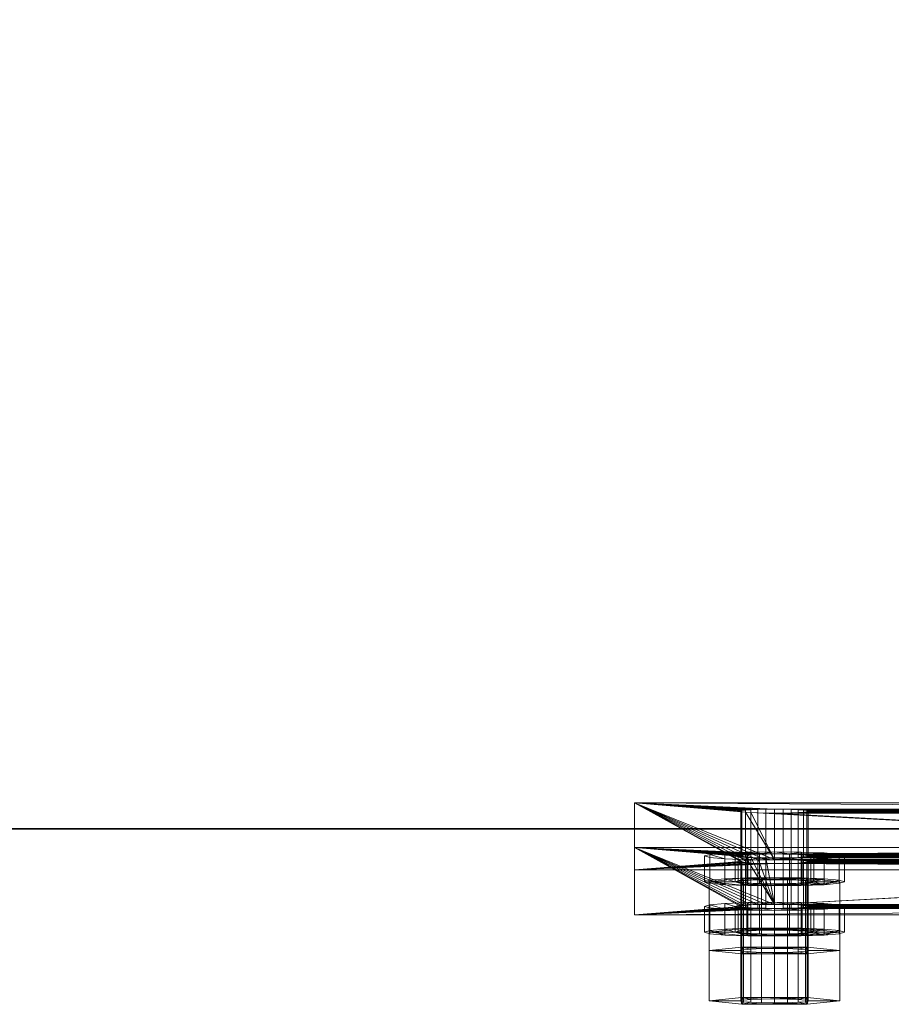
# Model space of a CAD drawing. Extents: x -0.3 to 41.3, y 0 to 17.8.
# Tile 544 of 625: x 33.971 to 34.126, y 11.436 to 11.612. Entities that reach past the tile are written whole.
import ezdxf

# ---------------------------------------------------------------- set-up
doc = ezdxf.new("R2010")
doc.units = 0
doc.header["$MEASUREMENT"] = 0
for name, color, linetype, lineweight in [('ANILHAS', 135, 'Continuous', 0), ('PLACAS_DE_BASE', 144, 'Continuous', 0), ('PORCAS', 157, 'Continuous', 0)]:
    doc.layers.add(name, color=color, linetype=linetype, lineweight=lineweight)
doc.layers.add('V207', color=7, linetype='Continuous')

msp = doc.modelspace()

# ---------------------------------------------------------------- linework, layer by layer
at = {"layer": 'V207', "color": 252, "true_color": 0x838383}
for points, invisible_edges in [([(34.18045, 11.61714, 199.8), (31.14564, 11.61714, 199.8), (31.14564, 11.46714, 199.8)], 12), ([(34.18045, 11.61714, 199.3), (31.14564, 11.61714, 199.3), (31.14564, 11.46714, 199.3)], 12), ([(34.18045, 11.61714, 199.8), (31.14564, 11.46714, 199.8), (34.18045, 11.46714, 199.8)], 9), ([(34.18045, 11.61714, 199.3), (31.14564, 11.46714, 199.3), (34.18045, 11.46714, 199.3)], 9)]:
    msp.add_3dface(points, dxfattribs=dict(at, invisible_edges=invisible_edges))
msp.add_3dface([(31.14564, 11.46714, 199.8), (34.18045, 11.46714, 199.8), (34.18045, 11.46714, 199.3), (31.14564, 11.46714, 199.3)], dxfattribs=at)

# ---------------------------------------------------------------- meshes
at = {"layer": 'ANILHAS'}
mesh = msp.add_polyface(dxfattribs=at)
corners = [(34.09295, 11.45772, 199.43282), (34.09295, 11.46232, 199.43254), (34.0939, 11.45744, 199.42804), (34.0939, 11.45801, 199.43759), (34.0939, 11.46203, 199.42777), (34.0939, 11.4626, 199.43731), (34.09661, 11.45719, 199.42399), (34.09661, 11.45825, 199.44164), (34.09661, 11.46179, 199.42372), (34.09661, 11.46285, 199.44136), (34.09845, 11.45772, 199.43282), (34.09845, 11.46232, 199.43254), (34.09898, 11.45756, 199.43014), (34.09898, 11.45789, 199.43549), (34.09898, 11.46216, 199.42986), (34.09898, 11.46248, 199.43522), (34.1005, 11.45743, 199.42787), (34.1005, 11.45802, 199.43776), (34.1005, 11.46202, 199.4276), (34.1005, 11.46261, 199.43748), (34.10067, 11.45703, 199.42129), (34.10067, 11.45842, 199.44435), (34.10067, 11.46162, 199.42101), (34.10067, 11.46301, 199.44407), (34.10277, 11.45734, 199.42636), (34.10277, 11.45811, 199.43927), (34.10277, 11.46193, 199.42608), (34.10277, 11.4627, 199.439), (34.10545, 11.45697, 199.42034), (34.10545, 11.4573, 199.42583), (34.10545, 11.45814, 199.4398), (34.10545, 11.45847, 199.44529), (34.10545, 11.46157, 199.42006), (34.10545, 11.4619, 199.42555), (34.10545, 11.46274, 199.43953), (34.10545, 11.46307, 199.44502), (34.10813, 11.45734, 199.42636), (34.10813, 11.45811, 199.43927), (34.10813, 11.46193, 199.42608), (34.10813, 11.4627, 199.439), (34.11023, 11.45703, 199.42129), (34.11023, 11.45842, 199.44435), (34.11023, 11.46162, 199.42101), (34.11023, 11.46301, 199.44407), (34.1104, 11.45743, 199.42787), (34.1104, 11.45802, 199.43776), (34.1104, 11.46202, 199.4276), (34.1104, 11.46261, 199.43748), (34.11192, 11.45756, 199.43014), (34.11192, 11.45789, 199.43549), (34.11192, 11.46216, 199.42986), (34.11192, 11.46248, 199.43522), (34.11245, 11.45772, 199.43282), (34.11245, 11.46232, 199.43254), (34.11429, 11.45719, 199.42399), (34.11429, 11.45825, 199.44164), (34.11429, 11.46179, 199.42372), (34.11429, 11.46285, 199.44136), (34.117, 11.45744, 199.42804), (34.117, 11.45801, 199.43759), (34.117, 11.46203, 199.42777), (34.117, 11.4626, 199.43731), (34.11795, 11.45772, 199.43282), (34.11795, 11.46232, 199.43254)]
mesh.append_faces([[corners[k] for k in face] for face in [(63, 61, 59, 62), (61, 57, 55, 59), (57, 43, 41, 55), (43, 35, 31, 41), (35, 23, 21, 31), (23, 9, 7, 21), (9, 5, 3, 7), (5, 1, 0, 3), (1, 4, 2, 0), (4, 8, 6, 2), (8, 22, 20, 6), (22, 32, 28, 20), (32, 42, 40, 28), (42, 56, 54, 40), (56, 60, 58, 54), (60, 63, 62, 58), (53, 50, 48, 52), (50, 46, 44, 48), (46, 38, 36, 44), (38, 33, 29, 36), (33, 26, 24, 29), (26, 18, 16, 24), (18, 14, 12, 16), (14, 11, 10, 12), (11, 15, 13, 10), (15, 19, 17, 13), (19, 27, 25, 17), (27, 34, 30, 25), (34, 39, 37, 30), (39, 47, 45, 37), (47, 51, 49, 45), (51, 53, 52, 49)]])
mesh.append_faces([[corners[k] for k in face] for face in [(5, 4, 1), (60, 61, 63), (2, 3, 0), (59, 58, 62)]], dxfattribs={"vtx0": -1})
mesh.append_faces([[corners[k] for k in face] for face in [(23, 11, 9), (11, 23, 15), (15, 23, 19), (19, 23, 27), (27, 35, 34), (34, 35, 39), (39, 43, 47), (47, 57, 51), (51, 57, 53), (4, 5, 8), (8, 9, 22), (22, 26, 32), (32, 33, 42), (42, 46, 56), (56, 61, 60), (3, 6, 7), (10, 20, 12), (12, 20, 16), (16, 20, 24), (24, 28, 29), (29, 40, 36), (36, 40, 44), (44, 54, 48), (48, 54, 52), (55, 54, 59), (21, 25, 31), (31, 37, 41), (41, 45, 55)]], dxfattribs={"vtx0": -1, "vtx1": -1})
mesh.append_faces([[corners[k] for k in face] for face in [(22, 9, 11), (56, 53, 57), (7, 20, 10), (52, 54, 55)]], dxfattribs={"vtx0": -1, "vtx1": -1, "vtx2": -1})
mesh.append_faces([[corners[k] for k in face] for face in [(27, 23, 35), (39, 35, 43), (47, 43, 57), (8, 5, 9), (22, 11, 14), (22, 14, 18), (22, 18, 26), (32, 26, 33), (42, 33, 38), (42, 38, 46), (56, 46, 50), (56, 50, 53), (56, 57, 61), (3, 2, 6), (7, 6, 20), (24, 20, 28), (29, 28, 40), (44, 40, 54), (59, 54, 58), (10, 21, 7), (21, 10, 13), (21, 13, 17), (21, 17, 25), (31, 25, 30), (31, 30, 37), (41, 37, 45), (55, 45, 49), (55, 49, 52)]], dxfattribs={"vtx0": -1, "vtx2": -1})
mesh = msp.add_polyface(dxfattribs=at)
corners = [(34.09295, 11.44873, 199.28309), (34.09295, 11.45332, 199.28281), (34.0939, 11.44844, 199.27831), (34.0939, 11.44901, 199.28786), (34.0939, 11.45303, 199.27804), (34.0939, 11.45361, 199.28758), (34.09661, 11.4482, 199.27426), (34.09661, 11.44926, 199.29191), (34.09661, 11.45279, 199.27399), (34.09661, 11.45385, 199.29163), (34.09845, 11.44873, 199.28309), (34.09845, 11.45332, 199.28281), (34.09898, 11.44857, 199.28041), (34.09898, 11.44889, 199.28576), (34.09898, 11.45316, 199.28013), (34.09898, 11.45348, 199.28549), (34.1005, 11.44843, 199.27814), (34.1005, 11.44902, 199.28803), (34.1005, 11.45302, 199.27787), (34.1005, 11.45362, 199.28775), (34.10067, 11.44804, 199.27156), (34.10067, 11.44942, 199.29462), (34.10067, 11.45263, 199.27128), (34.10067, 11.45401, 199.29434), (34.10277, 11.44834, 199.27663), (34.10277, 11.44912, 199.28954), (34.10277, 11.45293, 199.27635), (34.10277, 11.45371, 199.28927), (34.10545, 11.44798, 199.27061), (34.10545, 11.44831, 199.2761), (34.10545, 11.44915, 199.29007), (34.10545, 11.44948, 199.29556), (34.10545, 11.45257, 199.27033), (34.10545, 11.4529, 199.27582), (34.10545, 11.45374, 199.2898), (34.10545, 11.45407, 199.29529), (34.10813, 11.44834, 199.27663), (34.10813, 11.44912, 199.28954), (34.10813, 11.45293, 199.27635), (34.10813, 11.45371, 199.28927), (34.11023, 11.44804, 199.27156), (34.11023, 11.44942, 199.29462), (34.11023, 11.45263, 199.27128), (34.11023, 11.45401, 199.29434), (34.1104, 11.44843, 199.27814), (34.1104, 11.44902, 199.28803), (34.1104, 11.45302, 199.27787), (34.1104, 11.45362, 199.28775), (34.11192, 11.44857, 199.28041), (34.11192, 11.44889, 199.28576), (34.11192, 11.45316, 199.28013), (34.11192, 11.45348, 199.28549), (34.11245, 11.44873, 199.28309), (34.11245, 11.45332, 199.28281), (34.11429, 11.4482, 199.27426), (34.11429, 11.44926, 199.29191), (34.11429, 11.45279, 199.27399), (34.11429, 11.45385, 199.29163), (34.117, 11.44844, 199.27831), (34.117, 11.44901, 199.28786), (34.117, 11.45303, 199.27804), (34.117, 11.45361, 199.28758), (34.11795, 11.44873, 199.28309), (34.11795, 11.45332, 199.28281)]
mesh.append_faces([[corners[k] for k in face] for face in [(63, 61, 59, 62), (61, 57, 55, 59), (57, 43, 41, 55), (43, 35, 31, 41), (35, 23, 21, 31), (23, 9, 7, 21), (9, 5, 3, 7), (5, 1, 0, 3), (1, 4, 2, 0), (4, 8, 6, 2), (8, 22, 20, 6), (22, 32, 28, 20), (32, 42, 40, 28), (42, 56, 54, 40), (56, 60, 58, 54), (60, 63, 62, 58), (53, 50, 48, 52), (50, 46, 44, 48), (46, 38, 36, 44), (38, 33, 29, 36), (33, 26, 24, 29), (26, 18, 16, 24), (18, 14, 12, 16), (14, 11, 10, 12), (11, 15, 13, 10), (15, 19, 17, 13), (19, 27, 25, 17), (27, 34, 30, 25), (34, 39, 37, 30), (39, 47, 45, 37), (47, 51, 49, 45), (51, 53, 52, 49)]])
mesh.append_faces([[corners[k] for k in face] for face in [(5, 4, 1), (60, 61, 63), (2, 3, 0), (59, 58, 62)]], dxfattribs={"vtx0": -1})
mesh.append_faces([[corners[k] for k in face] for face in [(23, 11, 9), (11, 23, 15), (15, 23, 19), (19, 23, 27), (27, 35, 34), (34, 35, 39), (39, 43, 47), (47, 57, 51), (51, 57, 53), (4, 5, 8), (8, 9, 22), (22, 26, 32), (32, 33, 42), (42, 46, 56), (56, 61, 60), (3, 6, 7), (10, 20, 12), (12, 20, 16), (16, 20, 24), (24, 28, 29), (29, 40, 36), (36, 40, 44), (44, 54, 48), (48, 54, 52), (55, 54, 59), (21, 25, 31), (31, 37, 41), (41, 45, 55)]], dxfattribs={"vtx0": -1, "vtx1": -1})
mesh.append_faces([[corners[k] for k in face] for face in [(22, 9, 11), (56, 53, 57), (7, 20, 10), (52, 54, 55)]], dxfattribs={"vtx0": -1, "vtx1": -1, "vtx2": -1})
mesh.append_faces([[corners[k] for k in face] for face in [(27, 23, 35), (39, 35, 43), (47, 43, 57), (8, 5, 9), (22, 11, 14), (22, 14, 18), (22, 18, 26), (32, 26, 33), (42, 33, 38), (42, 38, 46), (56, 46, 50), (56, 50, 53), (56, 57, 61), (3, 2, 6), (7, 6, 20), (24, 20, 28), (29, 28, 40), (44, 40, 54), (59, 54, 58), (10, 21, 7), (21, 10, 13), (21, 13, 17), (21, 17, 25), (31, 25, 30), (31, 30, 37), (41, 37, 45), (55, 45, 49), (55, 49, 52)]], dxfattribs={"vtx0": -1, "vtx2": -1})
at = {"layer": 'PLACAS_DE_BASE'}
mesh = msp.add_polyface(dxfattribs=at)
corners = [(34.1039, 11.46096, 199.27655), (34.08045, 11.45981, 199.25738), (34.10245, 11.46099, 199.27715), (34.10121, 11.46105, 199.2781), (34.10025, 11.46113, 199.27934), (34.09965, 11.46121, 199.28079), (34.09945, 11.46131, 199.28234), (34.08045, 11.4718, 199.45702), (34.09965, 11.4614, 199.28389), (34.10025, 11.46149, 199.28533), (34.10121, 11.46156, 199.28657), (34.10245, 11.46162, 199.28752), (34.1039, 11.46165, 199.28812), (34.10545, 11.46167, 199.28832), (34.10025, 11.47012, 199.42907), (34.09965, 11.47021, 199.43051), (34.09945, 11.4703, 199.43207), (34.09965, 11.4704, 199.43362), (34.10025, 11.47048, 199.43506), (34.10121, 11.47056, 199.4363), (34.10245, 11.47061, 199.43725), (34.1039, 11.47065, 199.43785), (34.08045, 11.45182, 199.25786), (34.09945, 11.45332, 199.28281), (34.08045, 11.46382, 199.4575), (34.09965, 11.45323, 199.28126), (34.10025, 11.45314, 199.27982), (34.10121, 11.45307, 199.27858), (34.10245, 11.45301, 199.27763), (34.1039, 11.45297, 199.27703), (34.09965, 11.45341, 199.28437), (34.10025, 11.4535, 199.28581), (34.10121, 11.45357, 199.28705), (34.10245, 11.45363, 199.288), (34.1039, 11.45367, 199.2886), (34.10545, 11.45368, 199.2888), (34.10025, 11.46214, 199.42955), (34.09965, 11.46222, 199.43099), (34.09945, 11.46232, 199.43254), (34.09965, 11.46241, 199.4341), (34.10025, 11.4625, 199.43554), (34.10121, 11.46257, 199.43678), (34.10245, 11.46263, 199.43773), (34.1039, 11.46266, 199.43833)]
mesh.append_faces([[corners[k] for k in face] for face in [(7, 1, 22, 24)]])
mesh.append_faces([[corners[k] for k in face] for face in [(0, 1, 2), (2, 1, 3), (3, 1, 4), (4, 1, 5), (5, 1, 6), (6, 7, 8), (8, 7, 9), (9, 7, 10), (10, 7, 11), (11, 7, 12), (14, 7, 15), (15, 7, 16), (16, 7, 17), (17, 7, 18), (18, 7, 19), (19, 7, 20), (20, 7, 21), (22, 23, 24), (23, 22, 25), (25, 22, 26), (26, 22, 27), (27, 22, 28), (28, 22, 29)]], dxfattribs={"vtx0": -1, "vtx1": -1})
mesh.append_faces([[corners[k] for k in face] for face in [(13, 7, 14), (24, 35, 36)]], dxfattribs={"vtx0": -1, "vtx1": -1, "vtx2": -1})
mesh.append_faces([[corners[k] for k in face] for face in [(6, 1, 7), (24, 23, 30), (24, 30, 31), (24, 31, 32), (24, 32, 33), (24, 33, 34), (24, 36, 37), (24, 37, 38), (24, 38, 39), (24, 39, 40), (24, 40, 41), (24, 41, 42), (24, 42, 43)]], dxfattribs={"vtx0": -1, "vtx2": -1})
mesh = msp.add_polyface(dxfattribs=at)
corners = [(34.10545, 11.46095, 199.27635), (34.08045, 11.45981, 199.25738), (34.1039, 11.46096, 199.27655), (34.1039, 11.46165, 199.28812), (34.08045, 11.4718, 199.45702), (34.10545, 11.46167, 199.28832), (34.10025, 11.47012, 199.42907), (34.10121, 11.47005, 199.42783), (34.1039, 11.47065, 199.43785), (34.10545, 11.47066, 199.43805), (34.1039, 11.45297, 199.27703), (34.08045, 11.45182, 199.25786), (34.10545, 11.45296, 199.27683), (34.08045, 11.46382, 199.4575), (34.1039, 11.45367, 199.2886), (34.10545, 11.45368, 199.2888), (34.10025, 11.46214, 199.42955), (34.10121, 11.46206, 199.42831), (34.10245, 11.462, 199.42736), (34.1039, 11.46197, 199.42676), (34.10545, 11.46196, 199.42656), (34.1039, 11.46266, 199.43833), (34.10545, 11.46268, 199.43853), (34.107, 11.46096, 199.27655), (34.107, 11.45297, 199.27703), (34.10245, 11.46099, 199.27715), (34.10245, 11.45301, 199.27763), (34.10121, 11.46105, 199.2781), (34.10121, 11.45307, 199.27858), (34.10025, 11.46113, 199.27934), (34.10025, 11.45314, 199.27982), (34.09965, 11.46121, 199.28079), (34.09965, 11.45323, 199.28126), (34.09945, 11.46131, 199.28234), (34.09945, 11.45332, 199.28281), (34.09965, 11.4614, 199.28389), (34.09965, 11.45341, 199.28437), (34.10025, 11.46149, 199.28533), (34.10025, 11.4535, 199.28581), (34.10121, 11.46156, 199.28657), (34.10121, 11.45357, 199.28705), (34.10245, 11.46162, 199.28752), (34.10245, 11.45363, 199.288), (34.107, 11.46165, 199.28812), (34.107, 11.45367, 199.2886), (34.107, 11.46995, 199.42628), (34.10545, 11.46994, 199.42608), (34.107, 11.46197, 199.42676), (34.1039, 11.46995, 199.42628), (34.10245, 11.46999, 199.42688), (34.09965, 11.47021, 199.43051), (34.09965, 11.46222, 199.43099), (34.09945, 11.4703, 199.43207), (34.09945, 11.46232, 199.43254), (34.09965, 11.4704, 199.43362), (34.09965, 11.46241, 199.4341), (34.10025, 11.47048, 199.43506), (34.10025, 11.4625, 199.43554), (34.10121, 11.47056, 199.4363), (34.10121, 11.46257, 199.43678), (34.10245, 11.47061, 199.43725), (34.10245, 11.46263, 199.43773), (34.107, 11.47065, 199.43785), (34.107, 11.46266, 199.43833)]
mesh.append_faces([[corners[k] for k in face] for face in [(23, 0, 12, 24), (0, 2, 10, 12), (2, 25, 26, 10), (25, 27, 28, 26), (27, 29, 30, 28), (29, 31, 32, 30), (31, 33, 34, 32), (33, 35, 36, 34), (35, 37, 38, 36), (37, 39, 40, 38), (39, 41, 42, 40), (41, 3, 14, 42), (3, 5, 15, 14), (5, 43, 44, 15), (45, 46, 20, 47), (46, 48, 19, 20), (48, 49, 18, 19), (49, 7, 17, 18), (7, 6, 16, 17), (6, 50, 51, 16), (50, 52, 53, 51), (52, 54, 55, 53), (54, 56, 57, 55), (56, 58, 59, 57), (58, 60, 61, 59), (60, 8, 21, 61), (8, 9, 22, 21), (9, 62, 63, 22)]])
mesh.append_faces([[corners[k] for k in face] for face in [(0, 1, 2), (3, 4, 5), (8, 4, 9), (10, 11, 12), (16, 15, 17), (17, 15, 18), (18, 15, 19), (19, 15, 20)]], dxfattribs={"vtx0": -1, "vtx1": -1})
mesh.append_faces([[corners[k] for k in face] for face in [(5, 6, 7), (13, 14, 15), (13, 21, 22)]], dxfattribs={"vtx0": -1, "vtx2": -1})
mesh = msp.add_polyface(dxfattribs=at)
corners = [(34.08045, 11.45981, 199.25738), (34.10545, 11.46095, 199.27635), (34.28045, 11.45981, 199.25738), (34.10545, 11.46167, 199.28832), (34.10121, 11.47005, 199.42783), (34.25545, 11.46167, 199.28832), (34.10245, 11.46999, 199.42688), (34.1039, 11.46995, 199.42628), (34.10545, 11.46994, 199.42608), (34.10545, 11.47066, 199.43805), (34.08045, 11.4718, 199.45702), (34.25545, 11.47066, 199.43805), (34.107, 11.46995, 199.42628), (34.25545, 11.46994, 199.42608), (34.25245, 11.47061, 199.43725), (34.10845, 11.47061, 199.43725), (34.107, 11.47065, 199.43785), (34.2539, 11.47065, 199.43785), (34.107, 11.46096, 199.27655), (34.25545, 11.46095, 199.27635), (34.25245, 11.46162, 199.28752), (34.10845, 11.46162, 199.28752), (34.107, 11.46165, 199.28812), (34.2539, 11.46165, 199.28812), (34.10545, 11.45296, 199.27683), (34.08045, 11.45182, 199.25786), (34.25545, 11.45296, 199.27683), (34.10545, 11.46196, 199.42656), (34.10545, 11.45368, 199.2888), (34.25545, 11.46196, 199.42656), (34.08045, 11.46382, 199.4575), (34.10545, 11.46268, 199.43853), (34.28045, 11.46382, 199.4575), (34.2539, 11.46197, 199.42676), (34.107, 11.46197, 199.42676), (34.107, 11.46266, 199.43833), (34.25545, 11.46268, 199.43853), (34.2539, 11.45297, 199.27703), (34.107, 11.45297, 199.27703), (34.107, 11.45367, 199.2886), (34.25545, 11.45368, 199.2888), (34.11145, 11.46131, 199.28234), (34.11125, 11.46121, 199.28079), (34.11125, 11.45323, 199.28126), (34.11145, 11.45332, 199.28281), (34.11065, 11.46113, 199.27934), (34.11065, 11.45314, 199.27982), (34.10969, 11.46105, 199.2781), (34.10969, 11.45307, 199.27858), (34.10845, 11.46099, 199.27715), (34.10845, 11.45301, 199.27763), (34.10845, 11.45363, 199.288), (34.10969, 11.46156, 199.28657), (34.10969, 11.45357, 199.28705), (34.11065, 11.46149, 199.28533), (34.11065, 11.4535, 199.28581), (34.11125, 11.4614, 199.28389), (34.11125, 11.45341, 199.28437), (34.11145, 11.4703, 199.43207), (34.11125, 11.47021, 199.43051), (34.11125, 11.46222, 199.43099), (34.11145, 11.46232, 199.43254), (34.11065, 11.47012, 199.42907), (34.11065, 11.46214, 199.42955), (34.10969, 11.47005, 199.42783), (34.10969, 11.46206, 199.42831), (34.10845, 11.46999, 199.42688), (34.10845, 11.462, 199.42736), (34.10845, 11.46263, 199.43773), (34.10969, 11.47056, 199.4363), (34.10969, 11.46257, 199.43678), (34.11065, 11.47048, 199.43506), (34.11065, 11.4625, 199.43554), (34.11125, 11.4704, 199.43362), (34.11125, 11.46241, 199.4341)]
mesh.append_faces([[corners[k] for k in face] for face in [(41, 42, 43, 44), (42, 45, 46, 43), (45, 47, 48, 46), (47, 49, 50, 48), (49, 18, 38, 50), (22, 21, 51, 39), (21, 52, 53, 51), (52, 54, 55, 53), (54, 56, 57, 55), (56, 41, 44, 57), (58, 59, 60, 61), (59, 62, 63, 60), (62, 64, 65, 63), (64, 66, 67, 65), (66, 12, 34, 67), (16, 15, 68, 35), (15, 69, 70, 68), (69, 71, 72, 70), (71, 73, 74, 72), (73, 58, 61, 74)]])
mesh.append_faces([[corners[k] for k in face] for face in [(0, 1, 2), (12, 13, 8), (18, 19, 1), (30, 31, 32), (27, 33, 34), (35, 36, 31), (24, 37, 38), (39, 40, 28)]], dxfattribs={"vtx0": -1, "vtx1": -1})
mesh.append_faces([[corners[k] for k in face] for face in [(3, 4, 5), (9, 10, 11), (24, 25, 26), (27, 28, 29)]], dxfattribs={"vtx0": -1, "vtx1": -1, "vtx2": -1})
mesh.append_faces([[corners[k] for k in face] for face in [(5, 4, 6), (5, 6, 7), (5, 7, 8), (14, 15, 16), (17, 16, 9), (20, 21, 22), (23, 22, 3)]], dxfattribs={"vtx0": -1, "vtx2": -1})
mesh = msp.add_polyface(dxfattribs=at)
corners = [(34.25245, 11.46999, 199.42688), (34.10969, 11.47005, 199.42783), (34.25121, 11.47005, 199.42783), (34.11065, 11.47012, 199.42907), (34.25025, 11.47012, 199.42907), (34.11125, 11.47021, 199.43051), (34.24965, 11.47021, 199.43051), (34.11145, 11.4703, 199.43207), (34.24945, 11.4703, 199.43207), (34.11125, 11.4704, 199.43362), (34.24965, 11.4704, 199.43362), (34.11065, 11.47048, 199.43506), (34.25025, 11.47048, 199.43506), (34.10969, 11.47056, 199.4363), (34.25121, 11.47056, 199.4363), (34.10845, 11.47061, 199.43725), (34.25245, 11.47061, 199.43725), (34.107, 11.47065, 199.43785), (34.2539, 11.47065, 199.43785), (34.10545, 11.47066, 199.43805), (34.25545, 11.47066, 199.43805), (34.25245, 11.46099, 199.27715), (34.10969, 11.46105, 199.2781), (34.25121, 11.46105, 199.2781), (34.11065, 11.46113, 199.27934), (34.25025, 11.46113, 199.27934), (34.11125, 11.46121, 199.28079), (34.24965, 11.46121, 199.28079), (34.11145, 11.46131, 199.28234), (34.24945, 11.46131, 199.28234), (34.11125, 11.4614, 199.28389), (34.24965, 11.4614, 199.28389), (34.11065, 11.46149, 199.28533), (34.25025, 11.46149, 199.28533), (34.10969, 11.46156, 199.28657), (34.25121, 11.46156, 199.28657), (34.10845, 11.46162, 199.28752), (34.25245, 11.46162, 199.28752), (34.107, 11.46165, 199.28812), (34.2539, 11.46165, 199.28812), (34.10545, 11.46167, 199.28832), (34.25545, 11.46167, 199.28832), (34.107, 11.46197, 199.42676), (34.2539, 11.46197, 199.42676), (34.25245, 11.462, 199.42736), (34.10845, 11.462, 199.42736), (34.25121, 11.46206, 199.42831), (34.10969, 11.46206, 199.42831), (34.25025, 11.46214, 199.42955), (34.11065, 11.46214, 199.42955), (34.24965, 11.46222, 199.43099), (34.11125, 11.46222, 199.43099), (34.24945, 11.46232, 199.43254), (34.11145, 11.46232, 199.43254), (34.24965, 11.46241, 199.4341), (34.11125, 11.46241, 199.4341), (34.25025, 11.4625, 199.43554), (34.11065, 11.4625, 199.43554), (34.25121, 11.46257, 199.43678), (34.10969, 11.46257, 199.43678), (34.25245, 11.46263, 199.43773), (34.107, 11.45297, 199.27703), (34.2539, 11.45297, 199.27703), (34.25245, 11.45301, 199.27763), (34.10845, 11.45301, 199.27763), (34.25121, 11.45307, 199.27858), (34.10969, 11.45307, 199.27858), (34.25025, 11.45314, 199.27982), (34.11065, 11.45314, 199.27982), (34.24965, 11.45323, 199.28126), (34.11125, 11.45323, 199.28126), (34.24945, 11.45332, 199.28281), (34.11145, 11.45332, 199.28281), (34.24965, 11.45341, 199.28437), (34.11125, 11.45341, 199.28437), (34.25025, 11.4535, 199.28581), (34.11065, 11.4535, 199.28581), (34.25121, 11.45357, 199.28705), (34.10969, 11.45357, 199.28705), (34.25245, 11.45363, 199.288), (34.28045, 11.4718, 199.45702), (34.08045, 11.4718, 199.45702), (34.08045, 11.46382, 199.4575), (34.28045, 11.46382, 199.4575)]
mesh.append_faces([[corners[k] for k in face] for face in [(80, 81, 82, 83)]])
mesh.append_faces([[corners[k] for k in face] for face in [(0, 1, 2), (2, 3, 4), (4, 5, 6), (6, 7, 8), (8, 9, 10), (10, 11, 12), (12, 13, 14), (14, 15, 16), (16, 17, 18), (18, 19, 20), (21, 22, 23), (23, 24, 25), (25, 26, 27), (27, 28, 29), (29, 30, 31), (31, 32, 33), (33, 34, 35), (35, 36, 37), (37, 38, 39), (39, 40, 41)]], dxfattribs={"vtx0": -1, "vtx1": -1})
mesh.append_faces([[corners[k] for k in face] for face in [(42, 43, 44), (45, 44, 46), (47, 46, 48), (49, 48, 50), (51, 50, 52), (53, 52, 54), (55, 54, 56), (57, 56, 58), (59, 58, 60), (61, 62, 63), (64, 63, 65), (66, 65, 67), (68, 67, 69), (70, 69, 71), (72, 71, 73), (74, 73, 75), (76, 75, 77), (78, 77, 79)]], dxfattribs={"vtx0": -1, "vtx2": -1})
mesh = msp.add_polyface(dxfattribs=at)
corners = [(34.25545, 11.46095, 199.27635), (34.28045, 11.45981, 199.25738), (34.10545, 11.46095, 199.27635), (34.25545, 11.46994, 199.42608), (34.25545, 11.46167, 199.28832), (34.10545, 11.46994, 199.42608), (34.28045, 11.4718, 199.45702), (34.25545, 11.47066, 199.43805), (34.08045, 11.4718, 199.45702), (34.107, 11.46995, 199.42628), (34.2539, 11.46995, 199.42628), (34.10845, 11.46999, 199.42688), (34.25245, 11.46999, 199.42688), (34.107, 11.46096, 199.27655), (34.2539, 11.46096, 199.27655), (34.10845, 11.46099, 199.27715), (34.25245, 11.46099, 199.27715), (34.28045, 11.45182, 199.25786), (34.25545, 11.45296, 199.27683), (34.08045, 11.45182, 199.25786), (34.25545, 11.45368, 199.2888), (34.25969, 11.46206, 199.42831), (34.10545, 11.45368, 199.2888), (34.25845, 11.462, 199.42736), (34.257, 11.46197, 199.42676), (34.25545, 11.46196, 199.42656), (34.25545, 11.46268, 199.43853), (34.28045, 11.46382, 199.4575), (34.10545, 11.46268, 199.43853), (34.2539, 11.46197, 199.42676), (34.10545, 11.46196, 199.42656), (34.10845, 11.46263, 199.43773), (34.25245, 11.46263, 199.43773), (34.2539, 11.46266, 199.43833), (34.107, 11.46266, 199.43833), (34.2539, 11.45297, 199.27703), (34.10545, 11.45296, 199.27683), (34.10845, 11.45363, 199.288), (34.25245, 11.45363, 199.288), (34.2539, 11.45367, 199.2886), (34.107, 11.45367, 199.2886), (34.25245, 11.45301, 199.27763), (34.25121, 11.46105, 199.2781), (34.25121, 11.45307, 199.27858), (34.25025, 11.46113, 199.27934), (34.25025, 11.45314, 199.27982), (34.24965, 11.46121, 199.28079), (34.24965, 11.45323, 199.28126), (34.24945, 11.46131, 199.28234), (34.24945, 11.45332, 199.28281), (34.24965, 11.4614, 199.28389), (34.24965, 11.45341, 199.28437), (34.25025, 11.46149, 199.28533), (34.25025, 11.4535, 199.28581), (34.25121, 11.46156, 199.28657), (34.25121, 11.45357, 199.28705), (34.25245, 11.46162, 199.28752), (34.2539, 11.46165, 199.28812), (34.25245, 11.462, 199.42736), (34.25121, 11.47005, 199.42783), (34.25121, 11.46206, 199.42831), (34.25025, 11.47012, 199.42907), (34.25025, 11.46214, 199.42955), (34.24965, 11.47021, 199.43051), (34.24965, 11.46222, 199.43099), (34.24945, 11.4703, 199.43207), (34.24945, 11.46232, 199.43254), (34.24965, 11.4704, 199.43362), (34.24965, 11.46241, 199.4341), (34.25025, 11.47048, 199.43506), (34.25025, 11.4625, 199.43554), (34.25121, 11.47056, 199.4363), (34.25121, 11.46257, 199.43678), (34.25245, 11.47061, 199.43725), (34.2539, 11.47065, 199.43785)]
mesh.append_faces([[corners[k] for k in face] for face in [(14, 16, 41, 35), (16, 42, 43, 41), (42, 44, 45, 43), (44, 46, 47, 45), (46, 48, 49, 47), (48, 50, 51, 49), (50, 52, 53, 51), (52, 54, 55, 53), (54, 56, 38, 55), (56, 57, 39, 38), (10, 12, 58, 29), (12, 59, 60, 58), (59, 61, 62, 60), (61, 63, 64, 62), (63, 65, 66, 64), (65, 67, 68, 66), (67, 69, 70, 68), (69, 71, 72, 70), (71, 73, 32, 72), (73, 74, 33, 32)]])
mesh.append_faces([[corners[k] for k in face] for face in [(6, 7, 8), (3, 9, 10), (10, 11, 12), (0, 13, 14), (14, 15, 16), (17, 18, 19), (29, 30, 25), (35, 36, 18)]], dxfattribs={"vtx0": -1, "vtx1": -1})
mesh.append_faces([[corners[k] for k in face] for face in [(0, 1, 2), (3, 4, 5), (20, 21, 22), (26, 27, 28)]], dxfattribs={"vtx0": -1, "vtx1": -1, "vtx2": -1})
mesh.append_faces([[corners[k] for k in face] for face in [(22, 21, 23), (22, 23, 24), (22, 24, 25), (31, 32, 33), (34, 33, 26), (37, 38, 39), (40, 39, 20)]], dxfattribs={"vtx0": -1, "vtx2": -1})
mesh = msp.add_polyface(dxfattribs=at)
corners = [(34.2539, 11.46995, 199.42628), (34.107, 11.46995, 199.42628), (34.10845, 11.46999, 199.42688), (34.25245, 11.46999, 199.42688), (34.10969, 11.47005, 199.42783), (34.25121, 11.47005, 199.42783), (34.11065, 11.47012, 199.42907), (34.25025, 11.47012, 199.42907), (34.11125, 11.47021, 199.43051), (34.24965, 11.47021, 199.43051), (34.11145, 11.4703, 199.43207), (34.24945, 11.4703, 199.43207), (34.11125, 11.4704, 199.43362), (34.24965, 11.4704, 199.43362), (34.11065, 11.47048, 199.43506), (34.25025, 11.47048, 199.43506), (34.10969, 11.47056, 199.4363), (34.25121, 11.47056, 199.4363), (34.10845, 11.47061, 199.43725), (34.2539, 11.46096, 199.27655), (34.107, 11.46096, 199.27655), (34.10845, 11.46099, 199.27715), (34.25245, 11.46099, 199.27715), (34.10969, 11.46105, 199.2781), (34.25121, 11.46105, 199.2781), (34.11065, 11.46113, 199.27934), (34.25025, 11.46113, 199.27934), (34.11125, 11.46121, 199.28079), (34.24965, 11.46121, 199.28079), (34.11145, 11.46131, 199.28234), (34.24945, 11.46131, 199.28234), (34.11125, 11.4614, 199.28389), (34.24965, 11.4614, 199.28389), (34.11065, 11.46149, 199.28533), (34.25025, 11.46149, 199.28533), (34.10969, 11.46156, 199.28657), (34.25121, 11.46156, 199.28657), (34.10845, 11.46162, 199.28752), (34.107, 11.46197, 199.42676), (34.25245, 11.462, 199.42736), (34.10845, 11.462, 199.42736), (34.25121, 11.46206, 199.42831), (34.10969, 11.46206, 199.42831), (34.25025, 11.46214, 199.42955), (34.11065, 11.46214, 199.42955), (34.24965, 11.46222, 199.43099), (34.11125, 11.46222, 199.43099), (34.24945, 11.46232, 199.43254), (34.11145, 11.46232, 199.43254), (34.24965, 11.46241, 199.4341), (34.11125, 11.46241, 199.4341), (34.25025, 11.4625, 199.43554), (34.11065, 11.4625, 199.43554), (34.25121, 11.46257, 199.43678), (34.10969, 11.46257, 199.43678), (34.25245, 11.46263, 199.43773), (34.10845, 11.46263, 199.43773), (34.2539, 11.46266, 199.43833), (34.107, 11.46266, 199.43833), (34.107, 11.45297, 199.27703), (34.25245, 11.45301, 199.27763), (34.10845, 11.45301, 199.27763), (34.25121, 11.45307, 199.27858), (34.10969, 11.45307, 199.27858), (34.25025, 11.45314, 199.27982), (34.11065, 11.45314, 199.27982), (34.24965, 11.45323, 199.28126), (34.11125, 11.45323, 199.28126), (34.24945, 11.45332, 199.28281), (34.11145, 11.45332, 199.28281), (34.24965, 11.45341, 199.28437), (34.11125, 11.45341, 199.28437), (34.25025, 11.4535, 199.28581), (34.11065, 11.4535, 199.28581), (34.25121, 11.45357, 199.28705), (34.10969, 11.45357, 199.28705), (34.25245, 11.45363, 199.288), (34.10845, 11.45363, 199.288), (34.2539, 11.45367, 199.2886), (34.107, 11.45367, 199.2886), (34.08045, 11.45981, 199.25738), (34.28045, 11.45981, 199.25738), (34.28045, 11.45182, 199.25786), (34.08045, 11.45182, 199.25786)]
mesh.append_faces([[corners[k] for k in face] for face in [(80, 81, 82, 83)]])
mesh.append_faces([[corners[k] for k in face] for face in [(38, 39, 40), (40, 41, 42), (42, 43, 44), (44, 45, 46), (46, 47, 48), (48, 49, 50), (50, 51, 52), (52, 53, 54), (54, 55, 56), (56, 57, 58), (59, 60, 61), (61, 62, 63), (63, 64, 65), (65, 66, 67), (67, 68, 69), (69, 70, 71), (71, 72, 73), (73, 74, 75), (75, 76, 77), (77, 78, 79)]], dxfattribs={"vtx0": -1, "vtx1": -1})
mesh.append_faces([[corners[k] for k in face] for face in [(0, 1, 2), (3, 2, 4), (5, 4, 6), (7, 6, 8), (9, 8, 10), (11, 10, 12), (13, 12, 14), (15, 14, 16), (17, 16, 18), (19, 20, 21), (22, 21, 23), (24, 23, 25), (26, 25, 27), (28, 27, 29), (30, 29, 31), (32, 31, 33), (34, 33, 35), (36, 35, 37)]], dxfattribs={"vtx0": -1, "vtx2": -1})
at = {"layer": 'PORCAS'}
mesh = msp.add_polyface(dxfattribs=at)
corners = [(34.09378, 11.44545, 199.43355), (34.09378, 11.45772, 199.43282), (34.09945, 11.44545, 199.43355), (34.09945, 11.45772, 199.43282), (34.09961, 11.44484, 199.42346), (34.09961, 11.44605, 199.44365), (34.09961, 11.45712, 199.42272), (34.09961, 11.45833, 199.44291), (34.09991, 11.44531, 199.43126), (34.09991, 11.44558, 199.43585), (34.09991, 11.45759, 199.43052), (34.09991, 11.45786, 199.43511), (34.10121, 11.44519, 199.42932), (34.10121, 11.4457, 199.43779), (34.10121, 11.45747, 199.42858), (34.10121, 11.45798, 199.43705), (34.10315, 11.44511, 199.42802), (34.10315, 11.44578, 199.43908), (34.10315, 11.45739, 199.42729), (34.10315, 11.45806, 199.43835), (34.10545, 11.44509, 199.42756), (34.10545, 11.44581, 199.43954), (34.10545, 11.45736, 199.42683), (34.10545, 11.45808, 199.4388), (34.10775, 11.44511, 199.42802), (34.10775, 11.44578, 199.43908), (34.10775, 11.45739, 199.42729), (34.10775, 11.45806, 199.43835), (34.10969, 11.44519, 199.42932), (34.10969, 11.4457, 199.43779), (34.10969, 11.45747, 199.42858), (34.10969, 11.45798, 199.43705), (34.11099, 11.44531, 199.43126), (34.11099, 11.44558, 199.43585), (34.11099, 11.45759, 199.43052), (34.11099, 11.45786, 199.43511), (34.11129, 11.44484, 199.42346), (34.11129, 11.44605, 199.44365), (34.11129, 11.45712, 199.42272), (34.11129, 11.45833, 199.44291), (34.11145, 11.44545, 199.43355), (34.11145, 11.45772, 199.43282), (34.11713, 11.44545, 199.43355), (34.11713, 11.45772, 199.43282)]
mesh.append_faces([[corners[k] for k in face] for face in [(43, 39, 37, 42), (39, 7, 5, 37), (7, 1, 0, 5), (1, 6, 4, 0), (6, 38, 36, 4), (38, 43, 42, 36), (41, 34, 32, 40), (34, 30, 28, 32), (30, 26, 24, 28), (26, 22, 20, 24), (22, 18, 16, 20), (18, 14, 12, 16), (14, 10, 8, 12), (10, 3, 2, 8), (3, 11, 9, 2), (11, 15, 13, 9), (15, 19, 17, 13), (19, 23, 21, 17), (23, 27, 25, 21), (27, 31, 29, 25), (31, 35, 33, 29), (35, 41, 40, 33)]])
mesh.append_faces([[corners[k] for k in face] for face in [(7, 3, 1), (3, 7, 11), (11, 7, 15), (15, 7, 19), (19, 39, 23), (23, 39, 27), (27, 39, 31), (31, 39, 35), (35, 39, 41), (6, 18, 38), (38, 41, 43), (4, 2, 0), (2, 4, 8), (8, 4, 12), (12, 4, 16), (16, 36, 20), (20, 36, 24), (24, 36, 28), (28, 36, 32), (32, 36, 40), (5, 17, 37), (37, 40, 42)]], dxfattribs={"vtx0": -1, "vtx1": -1})
mesh.append_faces([[corners[k] for k in face] for face in [(19, 7, 39), (41, 39, 43), (3, 6, 1), (6, 3, 10), (6, 10, 14), (6, 14, 18), (38, 18, 22), (38, 22, 26), (38, 26, 30), (38, 30, 34), (38, 34, 41), (16, 4, 36), (40, 36, 42), (2, 5, 0), (5, 2, 9), (5, 9, 13), (5, 13, 17), (37, 17, 21), (37, 21, 25), (37, 25, 29), (37, 29, 33), (37, 33, 40)]], dxfattribs={"vtx0": -1, "vtx2": -1})
mesh = msp.add_polyface(dxfattribs=at)
corners = [(34.09378, 11.43645, 199.28382), (34.09378, 11.44873, 199.28309), (34.09945, 11.43645, 199.28382), (34.09945, 11.44873, 199.28309), (34.09961, 11.43584, 199.27373), (34.09961, 11.43706, 199.29392), (34.09961, 11.44812, 199.27299), (34.09961, 11.44933, 199.29318), (34.09991, 11.43631, 199.28153), (34.09991, 11.43659, 199.28612), (34.09991, 11.44859, 199.28079), (34.09991, 11.44887, 199.28538), (34.10121, 11.4362, 199.27959), (34.10121, 11.4367, 199.28806), (34.10121, 11.44847, 199.27885), (34.10121, 11.44898, 199.28732), (34.10315, 11.43612, 199.27829), (34.10315, 11.43678, 199.28935), (34.10315, 11.4484, 199.27756), (34.10315, 11.44906, 199.28862), (34.10545, 11.43609, 199.27783), (34.10545, 11.43681, 199.28981), (34.10545, 11.44837, 199.2771), (34.10545, 11.44909, 199.28908), (34.10775, 11.43612, 199.27829), (34.10775, 11.43678, 199.28935), (34.10775, 11.4484, 199.27756), (34.10775, 11.44906, 199.28862), (34.10969, 11.4362, 199.27959), (34.10969, 11.4367, 199.28806), (34.10969, 11.44847, 199.27885), (34.10969, 11.44898, 199.28732), (34.11099, 11.43631, 199.28153), (34.11099, 11.43659, 199.28612), (34.11099, 11.44859, 199.28079), (34.11099, 11.44887, 199.28538), (34.11129, 11.43584, 199.27373), (34.11129, 11.43706, 199.29392), (34.11129, 11.44812, 199.27299), (34.11129, 11.44933, 199.29318), (34.11145, 11.43645, 199.28382), (34.11145, 11.44873, 199.28309), (34.11713, 11.43645, 199.28382), (34.11713, 11.44873, 199.28309)]
mesh.append_faces([[corners[k] for k in face] for face in [(43, 39, 37, 42), (39, 7, 5, 37), (7, 1, 0, 5), (1, 6, 4, 0), (6, 38, 36, 4), (38, 43, 42, 36), (41, 34, 32, 40), (34, 30, 28, 32), (30, 26, 24, 28), (26, 22, 20, 24), (22, 18, 16, 20), (18, 14, 12, 16), (14, 10, 8, 12), (10, 3, 2, 8), (3, 11, 9, 2), (11, 15, 13, 9), (15, 19, 17, 13), (19, 23, 21, 17), (23, 27, 25, 21), (27, 31, 29, 25), (31, 35, 33, 29), (35, 41, 40, 33)]])
mesh.append_faces([[corners[k] for k in face] for face in [(7, 3, 1), (3, 7, 11), (11, 7, 15), (15, 7, 19), (19, 39, 23), (23, 39, 27), (27, 39, 31), (31, 39, 35), (35, 39, 41), (6, 18, 38), (38, 41, 43), (4, 2, 0), (2, 4, 8), (8, 4, 12), (12, 4, 16), (16, 36, 20), (20, 36, 24), (24, 36, 28), (28, 36, 32), (32, 36, 40), (5, 17, 37), (37, 40, 42)]], dxfattribs={"vtx0": -1, "vtx1": -1})
mesh.append_faces([[corners[k] for k in face] for face in [(19, 7, 39), (41, 39, 43), (3, 6, 1), (6, 3, 10), (6, 10, 14), (6, 14, 18), (38, 18, 22), (38, 22, 26), (38, 26, 30), (38, 30, 34), (38, 34, 41), (16, 4, 36), (40, 36, 42), (2, 5, 0), (5, 2, 9), (5, 9, 13), (5, 13, 17), (37, 17, 21), (37, 21, 25), (37, 25, 29), (37, 29, 33), (37, 33, 40)]], dxfattribs={"vtx0": -1, "vtx2": -1})

doc.saveas('drawing.dxf')
